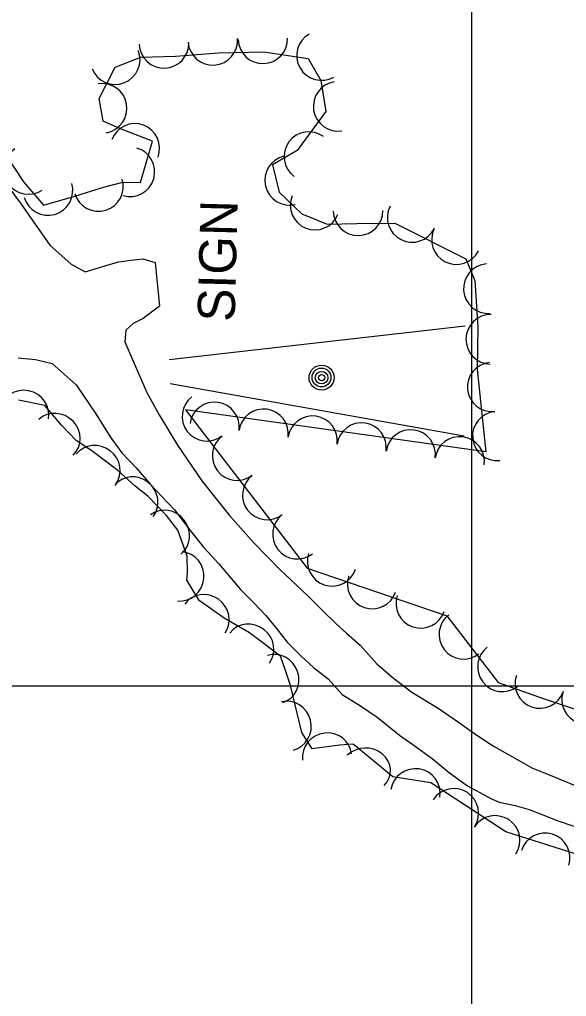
# Model space of a CAD drawing. Extents: x 591954 to 597000, y 198576 to 213500.
# Drawn here: x 594426.9 to 594515.3, y 210949.8 to 211107.6 of the extents above; entities that cross this region are included whole.
import ezdxf

# ---------------------------------------------------------------- set-up
doc = ezdxf.new("R2010")
doc.units = 0
for name, color, linetype in [('Level 10', 7, 'Continuous'), ('Level 14', 7, 'Continuous'), ('Level 17', 7, 'Continuous'), ('Level 18', 7, 'Continuous')]:
    doc.layers.add(name, color=color, linetype=linetype)

msp = doc.modelspace()

# ---------------------------------------------------------------- linework, layer by layer
at = {"layer": 'Level 10'}
for p, q in [((594500, 211000), (594500, 212500)), ((594500, 210000), (594500, 211500)), ((593000, 211000), (595000, 211000)), ((593000, 211000), (595000, 211000))]:
    msp.add_line(p, q, dxfattribs=at)
at = {"layer": 'Level 14'}
for points in [[(594498.93, 211058.04), (594451.1, 211052.63)], [(594451.26, 211048.78), (594498.79, 211040.33)]]:
    msp.add_lwpolyline(points, dxfattribs=at)
for centre, radius in [((594475.74, 211049.75), 2.02), ((594475.73, 211049.77), 1.52), ((594475.74, 211049.73), 1.01), ((594475.74, 211049.74), 0.502)]:
    msp.add_circle(centre, radius, dxfattribs=at)
at = {"layer": 'Level 17'}
for points in [[(594425.19, 211080.43), (594427.19, 211077.75), (594431.84, 211071.12), (594435.26, 211068.04), (594437.57, 211066.85), (594439.88, 211067.54), (594440.91, 211067.85), (594442.97, 211068.42), (594444.92, 211068.73), (594446.85, 211068.9), (594448.85, 211068.32), (594449.55, 211061.28), (594446.9, 211059.31), (594445.32, 211058.46), (594444.1, 211057.4), (594443.98, 211055.53), (594445.3, 211052.4), (594447.49, 211047.34), (594449.52, 211043.74), (594452.48, 211038.83), (594456.41, 211033.06), (594458.91, 211029.9), (594460.88, 211027.51), (594463.08, 211025.03), (594464.82, 211023.1), (594468.97, 211018.79), (594471.59, 211016.36), (594473.61, 211014.41), (594475.96, 211012.09), (594478.11, 211010.01), (594479.76, 211008.48), (594481.98, 211006.55), (594484.66, 211003.53), (594487.34, 211001.23), (594490.32, 210998.99), (594494.57, 210996.39), (594498.02, 210994.01), (594500.29, 210992.41)], [(594426.74, 211052.96), (594429.54, 211052.65), (594432.24, 211052.01), (594436.09, 211048.58), (594439.27, 211043.88), (594441.57, 211040.18), (594443.47, 211037.62), (594445.78, 211035.16), (594448.11, 211032.49), (594449.91, 211030.53), (594451.97, 211028.39), (594454.57, 211025.02), (594456.67, 211022.39), (594459.13, 211019.7), (594462.62, 211015.55), (594464.82, 211013.39), (594466.76, 211011.32), (594468.45, 211009.24), (594470.19, 211007.03), (594472.46, 211004.76), (594474.45, 211002.95), (594476.82, 211001.13), (594479.09, 210998.6), (594482.03, 210996.74), (594484.7, 210994.95), (594488.32, 210992.04), (594490.48, 210990.52), (594493.59, 210988.24), (594496.42, 210985.93), (594499.32, 210983.85)], [(594500.29, 210992.41), (594502.12, 210991.18), (594503.62, 210990.18), (594507.44, 210988.04), (594509.73, 210986.76), (594512.38, 210985.65), (594515.13, 210984.54), (594517.33, 210983.63), (594519.39, 210982.77), (594521.95, 210981.86), (594523.87, 210981.15), (594527.6, 210980.38), (594530.72, 210979.78), (594534.08, 210979.56), (594536.45, 210979.67), (594538.38, 210979.74), (594542.28, 210979.82), (594547.27, 210979.61), (594550.6, 210979.36), (594553.06, 210979.2), (594555.93, 210978.79)], [(594499.32, 210983.85), (594503.2, 210981.74), (594504.44, 210981.22), (594507.03, 210980.67), (594509.26, 210980.01), (594511.47, 210979.17), (594513.78, 210978.26), (594516.48, 210977.36)]]:
    msp.add_lwpolyline(points, dxfattribs=at)
at = {"layer": 'Level 18'}
for points in [[(594423.25, 211087.82), (594427.6, 211081.34), (594430.82, 211077.57), (594435.89, 211079.03), (594440.52, 211080.47), (594443.64, 211081.28), (594446.46, 211081.25), (594448.4, 211087.93), (594443.5, 211089.79), (594440.45, 211091.14), (594439.83, 211094.81), (594442.41, 211099.86), (594446.53, 211101.5), (594452.16, 211101.66), (594459.1, 211102.16), (594466.4, 211102.35), (594473.58, 211101.26), (594475.63, 211097.71), (594476.43, 211092.71), (594471.81, 211086.41), (594467.83, 211084.11), (594468.87, 211079.68), (594472.53, 211076.21), (594476.65, 211074.53), (594481.45, 211074.6), (594487.59, 211074.67), (594499.04, 211068.92), (594500.48, 211065.4), (594501, 211057.96), (594500.9, 211051.04), (594502.3, 211037.74)], [(594487.25, 210985.29), (594480.83, 210990.55), (594478.66, 210990.39), (594474.23, 210989.82), (594472.55, 210992.48), (594470.7, 211000.05), (594469.79, 211002.77), (594469.11, 211004.78), (594464.12, 211008.57), (594460.02, 211010.92), (594455.98, 211013.79), (594453.97, 211017.04), (594454.08, 211018.24), (594454.01, 211020.94), (594452.5, 211025.13), (594450.68, 211027.5), (594447.65, 211030.59), (594445.64, 211032.21), (594442.8, 211034.75), (594438.61, 211037.95), (594436.07, 211039.6), (594433.71, 211042.05), (594431.01, 211045.24), (594426.8, 211046.09)], [(594502.3, 211037.74), (594453.75, 211044.57), (594473.4, 211018.97), (594495.99, 211011.29)], [(594495.99, 211011.29), (594504.25, 211000.52), (594511.68, 210997.9), (594518.65, 210995.58), (594528.97, 210992.54), (594544.61, 210989.31), (594561.85, 210987.27), (594572.37, 210982.47), (594583.63, 210978.37), (594592.57, 210981.13), (594601.25, 210975.1), (594610.28, 210979.24), (594629.56, 210999.14)], [(594588.32, 210949.13), (594588.32, 210955.99), (594581.27, 210962.4), (594572.11, 210966.38), (594562.22, 210969.66), (594554.01, 210970.26), (594546.2, 210969.44), (594538.7, 210969.07), (594529.24, 210970.16), (594516.72, 210972.88), (594505.49, 210976.42), (594493.38, 210984.35), (594487.25, 210985.29)]]:
    msp.add_lwpolyline(points, dxfattribs=at)
for centre, major_axis, ratio, start_param, end_param in [((594475.72, 211101.74), (-1.26, 3.8), 0.999343, 0.203343, 3.344669), ((594450.28, 211103.7), (-2.97, -2.68), 0.999696, 5.579094, 8.720419), ((594458.17, 211104.19), (-3.7, -1.52), 0.999831, 5.965408, 9.106733), ((594466.26, 211104.44), (-3.72, -1.46), 0.999798, 5.935114, 9.07644), ((594442.41, 211101.08), (-0.47, -3.97), 0.999882, 5.208473, 8.349799), ((594440.3, 211093.23), (0.01, -4), 0.999457, 0.163686, 3.305011), ((594478.41, 211093.54), (-0.63, 3.95), 0.999476, 0.000134, 3.141459), ((594445.58, 211086.76), (3.89, -0.92), 0.999575, 6.152153, 9.293478), ((594473.69, 211085.43), (4, -0.11), 0.999763, 0.967472, 4.108798), ((594428.39, 211083.35), (-2.97, 2.68), 0.999327, 6.036331, 9.177657), ((594444.78, 211082.97), (-2.02, -3.45), 0.999719, 0.245329, 3.386654), ((594470.57, 211081.6), (2.46, 3.15), 0.998571, 0.895994, 4.037319), ((594439.7, 211080.6), (-0.04, -4), 0.999472, 5.024325, 8.165651), ((594431.54, 211079.95), (-0.51, -3.97), 0.99964, 5.121541, 8.262867), ((594474.68, 211077.59), (-0.26, 3.99), 0.997732, 1.119627, 4.260952), ((594481.64, 211076.69), (-2.52, 3.11), 0.999516, 0.90339, 4.044716), ((594490.38, 211075.61), (-3.38, 2.15), 0.999519, 0.100946, 3.242271), ((594497.53, 211072.02), (-3.38, 2.15), 0.999519, 0.100946, 3.242271), ((594502.67, 211064.1), (-0.63, 3.95), 0.999517, 6.196958, 9.338283), ((594503.07, 211055.93), (-0.52, 3.97), 0.99956, 6.136667, 9.277992), ((594503.3, 211048.22), (-3.95, 0.63), 0.992512, 4.973354, 8.114679), ((594427.69, 211043.86), (3.78, -1.3), 0.957813, 0.138019, 3.279344), ((594457.21, 211043.49), (-0.21, 3.99), 0.999952, 0.603576, 3.744902), ((594458.45, 211041.79), (1.49, 3.71), 0.999947, 4.954045, 8.09537), ((594466.37, 211040.68), (1.49, 3.71), 0.999947, 4.954045, 8.09537), ((594432.83, 211040.12), (3.06, -2.57), 0.942409, 6.169041, 9.310366), ((594474.29, 211039.56), (1.49, 3.71), 0.999947, 4.954045, 8.09537), ((594504.13, 211040.32), (-3.95, 0.63), 0.992512, 4.973354, 8.114679), ((594482.21, 211038.45), (1.49, 3.71), 0.999947, 4.954045, 8.09537), ((594462.09, 211037.15), (-0.21, 3.99), 0.999952, 0.603576, 3.744902), ((594490.13, 211037.33), (1.49, 3.71), 0.999947, 4.954045, 8.09537), ((594498.05, 211036.22), (1.49, 3.71), 0.999947, 4.954045, 8.09537), ((594439.29, 211034.95), (3.26, -2.32), 0.943455, 6.248987, 9.390312), ((594445.43, 211029.84), (2.73, -2.92), 0.942148, 0.150716, 3.292041), ((594466.96, 211030.8), (-0.21, 3.99), 0.999952, 0.603576, 3.744902), ((594450.56, 211024.41), (2.29, -3.28), 0.944014, 0.050734, 3.19206), ((594471.83, 211024.46), (-0.21, 3.99), 0.999952, 0.603576, 3.744902), ((594452.84, 211017.65), (-0.66, -3.94), 0.976606, 0.077781, 3.219106), ((594477.44, 211020.09), (1.25, 3.8), 0.999744, 1.561659, 4.702984), ((594483.92, 211016.42), (1.25, 3.8), 0.999744, 1.561659, 4.702984), ((594456.9, 211010.87), (3.18, -2.43), 0.943974, 0.036825, 3.178151), ((594491.76, 211013.3), (1.25, 3.8), 0.999744, 1.561659, 4.702984), ((594464.12, 211006.09), (3.21, -2.39), 0.943571, 6.273692, 9.415017), ((594498.72, 211008.3), (-2.86, 2.79), 0.999987, 6.140546, 9.281871), ((594468.24, 211001.08), (1.26, -3.8), 0.954847, 0.000134, 3.141459), ((594504.95, 211003.05), (-2.86, 2.79), 0.999987, 6.140546, 9.281871), ((594511, 211000.35), (-3.67, -1.59), 0.997876, 5.53371, 8.675035), ((594518.54, 210997.82), (-3.79, -1.27), 0.998127, 5.639077, 8.780402), ((594470.24, 210993.51), (0.87, -3.9), 0.95857, 0.022656, 3.163981), ((594476.61, 210988.49), (3.42, 2.08), 0.969239, 5.853445, 8.99477), ((594482.87, 210986.34), (3.99, -0.2), 0.902788, 5.597029, 8.738355), ((594490.9, 210982.62), (3.47, 1.99), 0.999947, 5.610402, 8.751727), ((594497.1, 210979.42), (1.61, -3.66), 0.999987, 0.576446, 3.717771), ((594503.79, 210975.04), (1.61, -3.66), 0.999987, 0.576446, 3.717771), ((594511.85, 210972.22), (2.74, 2.91), 0.999964, 5.162597, 8.303922)]:
    msp.add_ellipse(centre, major_axis=major_axis, ratio=ratio, start_param=start_param, end_param=end_param, dxfattribs=at)

# ---------------------------------------------------------------- texts
at = {"layer": 'Level 14'}
msp.add_text('SIGN', height=6, rotation=88.536, dxfattribs=at).set_placement((594461.69, 211058.71))

doc.saveas('drawing.dxf')
